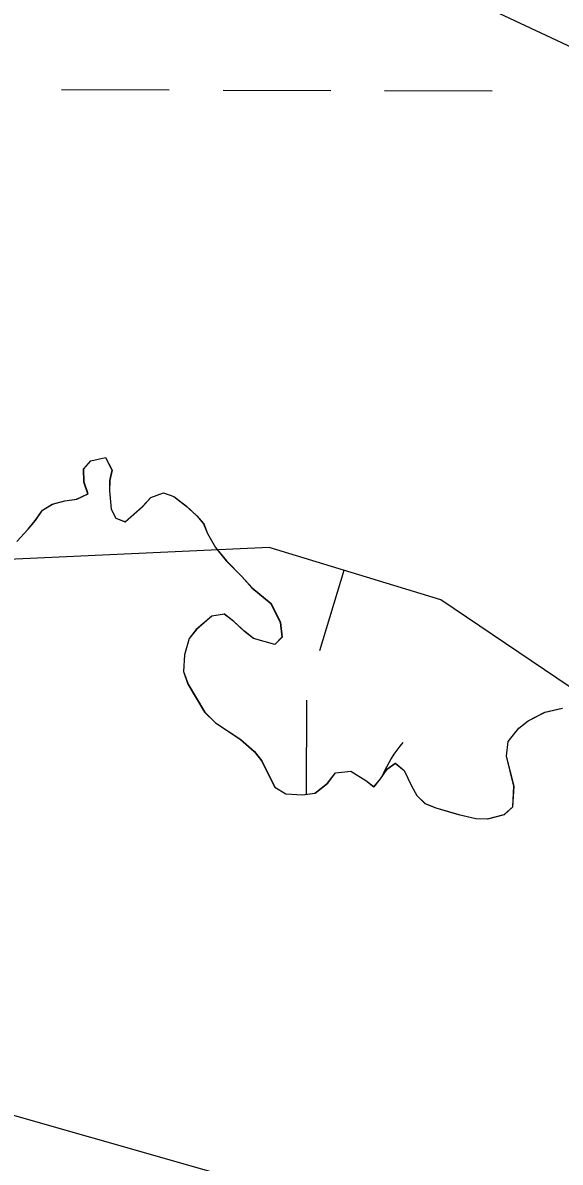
# Model space of a CAD drawing. Extents: x 3161514 to 3199414, y 831166 to 856601.
# Drawn here: x 3196447.1 to 3196606.8, y 845981.9 to 846320.5 of the extents above; entities that cross this region are included whole.
import ezdxf

# ---------------------------------------------------------------- set-up
doc = ezdxf.new("R2010")
doc.units = 0
for name, color, linetype in [('V-BORW-LINE', 7, 'Continuous'), ('V-SITE-VEGE', 7, 'Continuous'), ('V-TOPO-SHOR', 7, 'Continuous'), ('V-WETL-SWMP', 7, 'Continuous')]:
    doc.layers.add(name, color=color, linetype=linetype)

msp = doc.modelspace()

# ---------------------------------------------------------------- linework, layer by layer
at = {"layer": 'V-BORW-LINE'}
msp.add_line((3196542.54, 846157.76), (3196535.24, 846133.85), dxfattribs=at)
for points in [[(3196636.63, 846104.92), (3196571.29, 846148.98), (3196520.32, 846164.55), (3196408.25, 846159.39), (3196317.64, 846146.4), (3196263.59, 846160.6), (3196217.91, 846243.89), (3196189.6, 846297.87), (3196175.54, 846349.41), (3196232.28, 846375.29), (3196270.77, 846407.3), (3196340.75, 846410.63), (3196456.48, 846385.32), (3196627.46, 846305.12)], [(3196636.63, 846104.92), (3196571.29, 846148.98), (3196520.32, 846164.55), (3196408.25, 846159.39), (3196317.64, 846146.4), (3196263.59, 846160.6), (3196217.91, 846243.89), (3196189.6, 846297.87), (3196182.08, 846346.95), (3196232.28, 846375.29), (3196270.77, 846407.3), (3196340.75, 846410.63), (3196456.48, 846385.32), (3196627.46, 846305.12)], [(3196357.2, 846035.3), (3196400.8, 846022.53), (3196442.55, 845996.34), (3196492.58, 845982.09), (3196552.98, 845964.77), (3196684.19, 845889.82), (3196747.92, 845857.48), (3196794.41, 845839.89), (3196893.25, 845771.67), (3196982.92, 845743.77), (3197108.45, 845716.49), (3197123.35, 845717.03)]]:
    msp.add_lwpolyline(points, dxfattribs=at)
at = {"layer": 'V-SITE-VEGE'}
for p, q in [((3196465.17, 846187.95), (3196467.29, 846190.37)), ((3196467.29, 846190.37), (3196471.63, 846191.3)), ((3196471.63, 846191.3), (3196473.6, 846187.54)), ((3196465.28, 846184.04), (3196465.17, 846187.95)), ((3196473.6, 846187.54), (3196472.91, 846184.47)), ((3196466.43, 846180.51), (3196465.28, 846184.04)), ((3196472.91, 846184.47), (3196472.83, 846181.38)), ((3196463.1, 846178.94), (3196466.43, 846180.51)), ((3196472.83, 846181.38), (3196473.33, 846176.02)), ((3196482.61, 846176.62), (3196485.15, 846179.44)), ((3196485.15, 846179.44), (3196488.88, 846180.79)), ((3196488.88, 846180.79), (3196491.95, 846179.69)), ((3196491.95, 846179.69), (3196495.59, 846176.93)), ((3196452.93, 846175.69), (3196455.85, 846177.47)), ((3196455.85, 846177.47), (3196459.58, 846178.41)), ((3196459.58, 846178.41), (3196463.1, 846178.94)), ((3196473.33, 846176.02), (3196474.7, 846173.31)), ((3196477.56, 846172.21), (3196482.61, 846176.62)), ((3196495.59, 846176.93), (3196498.81, 846173.96)), ((3196448.67, 846170.02), (3196450.79, 846172.65)), ((3196450.79, 846172.65), (3196452.93, 846175.69)), ((3196474.7, 846173.31), (3196477.56, 846172.21)), ((3196498.81, 846173.96), (3196500.81, 846171.65)), ((3196445.29, 846166.39), (3196448.67, 846170.02)), ((3196500.81, 846171.65), (3196501.98, 846168.74)), ((3196501.98, 846168.74), (3196504.35, 846164.56)), ((3196504.35, 846164.56), (3196507.55, 846160.57)), ((3196507.55, 846160.57), (3196512.18, 846155.93)), ((3196512.18, 846155.93), (3196515.18, 846152.56)), ((3196515.18, 846152.56), (3196520.84, 846147.9)), ((3196520.84, 846147.9), (3196523.58, 846142.27)), ((3196503.24, 846144.2), (3196498.62, 846140.19)), ((3196506.96, 846144.73), (3196503.24, 846144.2)), ((3196509.8, 846142.6), (3196506.96, 846144.73)), ((3196513.02, 846139.64), (3196509.8, 846142.6)), ((3196523.58, 846142.27), (3196524.1, 846137.93)), ((3196498.62, 846140.19), (3196496.49, 846137.57)), ((3196515.64, 846137.52), (3196513.02, 846139.64)), ((3196496.49, 846137.57), (3196495.14, 846132.66)), ((3196521.98, 846135.72), (3196515.64, 846137.52)), ((3196524.1, 846137.93), (3196521.98, 846135.72)), ((3196495.14, 846132.66), (3196494.82, 846127.72)), ((3196494.82, 846127.72), (3196496.17, 846123.98)), ((3196496.17, 846123.98), (3196501.12, 846115.63)), ((3196501.12, 846115.63), (3196504.33, 846112.46)), ((3196597.23, 846113.11), (3196602.23, 846115.66)), ((3196602.23, 846115.66), (3196607.41, 846116.78)), ((3196504.33, 846112.46), (3196511.83, 846107.55)), ((3196594.5, 846110.91), (3196597.23, 846113.11)), ((3196591.31, 846106.87), (3196594.5, 846110.91)), ((3196511.83, 846107.55), (3196515.87, 846103.95)), ((3196590.8, 846102.56), (3196591.31, 846106.87)), ((3196515.87, 846103.95), (3196518.07, 846101.22)), ((3196593.05, 846093.64), (3196590.8, 846102.56)), ((3196518.07, 846101.22), (3196522, 846093.3)), ((3196553.36, 846095.84), (3196555.28, 846098.67)), ((3196555.28, 846098.67), (3196557.79, 846100.47)), ((3196557.79, 846100.47), (3196560.42, 846098.34)), ((3196560.42, 846098.34), (3196562.58, 846093.76)), ((3196537.68, 846094.57), (3196540.02, 846097.6)), ((3196540.02, 846097.6), (3196544.56, 846098.11)), ((3196544.56, 846098.11), (3196549.02, 846095.32)), ((3196549.02, 846095.32), (3196551.45, 846093.41)), ((3196551.45, 846093.41), (3196553.36, 846095.84)), ((3196522, 846093.3), (3196525.24, 846091.36)), ((3196525.24, 846091.36), (3196530.18, 846091.04)), ((3196530.18, 846091.04), (3196533.9, 846091.57)), ((3196533.9, 846091.57), (3196537.68, 846094.57)), ((3196562.58, 846093.76), (3196564.15, 846090.84)), ((3196592.7, 846087.48), (3196593.05, 846093.64)), ((3196564.15, 846090.84), (3196566.57, 846088.52)), ((3196566.57, 846088.52), (3196569.83, 846087.2)), ((3196569.83, 846087.2), (3196573.51, 846086.08)), ((3196573.51, 846086.08), (3196576.58, 846085.19)), ((3196576.58, 846085.19), (3196581.7, 846084.03)), ((3196585.2, 846083.95), (3196590.17, 846085.27)), ((3196590.17, 846085.27), (3196592.7, 846087.48)), ((3196581.7, 846084.03), (3196585.2, 846083.95))]:
    msp.add_line(p, q, dxfattribs=at)
at = {"layer": 'V-TOPO-SHOR'}
for points in [[(3196445.29, 846166.39), (3196448.67, 846170.02), (3196450.79, 846172.65), (3196452.93, 846175.69), (3196455.85, 846177.47), (3196459.58, 846178.41), (3196463.1, 846178.94), (3196466.43, 846180.51), (3196465.28, 846184.04), (3196465.17, 846187.95), (3196467.29, 846190.37), (3196471.63, 846191.3), (3196473.6, 846187.54), (3196472.91, 846184.47), (3196472.83, 846181.38), (3196473.32, 846176.02), (3196474.7, 846173.31), (3196477.56, 846172.21), (3196482.61, 846176.62), (3196485.15, 846179.44), (3196488.88, 846180.79), (3196491.95, 846179.69), (3196495.59, 846176.93), (3196498.81, 846173.96), (3196500.81, 846171.65), (3196501.98, 846168.74), (3196504.35, 846164.56), (3196507.55, 846160.57), (3196512.18, 846155.93), (3196515.18, 846152.56), (3196520.84, 846147.9), (3196523.58, 846142.27), (3196524.1, 846137.93), (3196521.98, 846135.72), (3196515.64, 846137.52)], [(3196515.64, 846137.52), (3196513.02, 846139.64), (3196509.79, 846142.6), (3196506.96, 846144.73), (3196503.24, 846144.2), (3196498.62, 846140.19), (3196496.49, 846137.57), (3196495.14, 846132.66), (3196494.82, 846127.72), (3196496.17, 846123.98), (3196501.12, 846115.63), (3196504.33, 846112.46), (3196511.83, 846107.55), (3196515.87, 846103.95), (3196518.07, 846101.22), (3196522, 846093.3), (3196525.24, 846091.36), (3196530.18, 846091.04), (3196533.9, 846091.57), (3196537.68, 846094.57), (3196540.02, 846097.6), (3196544.56, 846098.11), (3196549.02, 846095.32), (3196551.45, 846093.41), (3196553.36, 846095.84), (3196555.28, 846098.67), (3196557.79, 846100.47), (3196560.42, 846098.34), (3196562.58, 846093.76), (3196564.15, 846090.84), (3196566.57, 846088.52), (3196569.83, 846087.2), (3196573.51, 846086.08), (3196576.58, 846085.19), (3196581.7, 846084.03), (3196585.2, 846083.95), (3196590.17, 846085.27), (3196592.7, 846087.48), (3196593.05, 846093.64), (3196590.8, 846102.56), (3196591.31, 846106.87), (3196594.5, 846110.91), (3196597.23, 846113.11), (3196602.23, 846115.66), (3196607.41, 846116.78)]]:
    msp.add_lwpolyline(points, dxfattribs=at)
at = {"layer": 'V-WETL-SWMP'}
for p, q in [((3196458.62, 846300.68), (3196490.62, 846300.59)), ((3196506.62, 846300.54), (3196538.62, 846300.45)), ((3196554.62, 846300.41), (3196586.62, 846300.32)), ((3196465.22, 846187.95), (3196467.33, 846190.37)), ((3196467.33, 846190.37), (3196471.68, 846191.3)), ((3196471.68, 846191.3), (3196473.65, 846187.54)), ((3196465.33, 846184.04), (3196465.22, 846187.95)), ((3196473.65, 846187.54), (3196472.96, 846184.47)), ((3196466.48, 846180.51), (3196465.33, 846184.04)), ((3196472.96, 846184.47), (3196472.88, 846181.38)), ((3196463.15, 846178.94), (3196466.48, 846180.51)), ((3196472.88, 846181.38), (3196473.37, 846176.02)), ((3196482.66, 846176.62), (3196485.19, 846179.44)), ((3196485.19, 846179.44), (3196488.93, 846180.79)), ((3196488.93, 846180.79), (3196492, 846179.69)), ((3196492, 846179.69), (3196495.64, 846176.92)), ((3196452.98, 846175.69), (3196455.9, 846177.47)), ((3196455.9, 846177.47), (3196459.63, 846178.41)), ((3196459.63, 846178.41), (3196463.15, 846178.94)), ((3196473.37, 846176.02), (3196474.75, 846173.31)), ((3196477.61, 846172.21), (3196482.66, 846176.62)), ((3196495.64, 846176.92), (3196498.86, 846173.96)), ((3196448.72, 846170.02), (3196450.85, 846172.65)), ((3196450.85, 846172.65), (3196452.98, 846175.69)), ((3196474.75, 846173.31), (3196477.61, 846172.21)), ((3196498.86, 846173.96), (3196500.86, 846171.65)), ((3196445.34, 846166.4), (3196448.72, 846170.02)), ((3196500.86, 846171.65), (3196502.03, 846168.74)), ((3196502.03, 846168.74), (3196504.4, 846164.56)), ((3196504.4, 846164.56), (3196507.6, 846160.57)), ((3196507.6, 846160.57), (3196512.22, 846155.93)), ((3196512.22, 846155.93), (3196515.23, 846152.56)), ((3196515.23, 846152.56), (3196520.89, 846147.9)), ((3196520.89, 846147.9), (3196523.63, 846142.27)), ((3196503.29, 846144.2), (3196498.67, 846140.19)), ((3196507.01, 846144.73), (3196503.29, 846144.2)), ((3196509.84, 846142.6), (3196507.01, 846144.73)), ((3196513.07, 846139.64), (3196509.84, 846142.6)), ((3196523.63, 846142.27), (3196524.15, 846137.93)), ((3196498.67, 846140.19), (3196496.54, 846137.57)), ((3196515.69, 846137.52), (3196513.07, 846139.64)), ((3196496.54, 846137.57), (3196495.19, 846132.66)), ((3196522.03, 846135.72), (3196515.69, 846137.52)), ((3196524.15, 846137.93), (3196522.03, 846135.72)), ((3196495.19, 846132.66), (3196494.86, 846127.72)), ((3196494.86, 846127.72), (3196496.22, 846123.98)), ((3196496.22, 846123.98), (3196501.16, 846115.63)), ((3196531.45, 846091.21), (3196531.53, 846119.23)), ((3196501.16, 846115.63), (3196504.38, 846112.46)), ((3196597.27, 846113.11), (3196602.28, 846115.67)), ((3196602.28, 846115.67), (3196607.45, 846116.78)), ((3196504.38, 846112.46), (3196511.88, 846107.54)), ((3196594.54, 846110.91), (3196597.27, 846113.11)), ((3196591.36, 846106.87), (3196594.54, 846110.91)), ((3196511.88, 846107.54), (3196515.92, 846103.95)), ((3196590.84, 846102.56), (3196591.36, 846106.87)), ((3196515.92, 846103.95), (3196518.12, 846101.22)), ((3196593.1, 846093.65), (3196590.84, 846102.56)), ((3196518.12, 846101.22), (3196522.04, 846093.3)), ((3196553.41, 846095.84), (3196555.33, 846098.67)), ((3196555.33, 846098.67), (3196557.84, 846100.47)), ((3196557.84, 846100.47), (3196560.47, 846098.34)), ((3196560.47, 846098.34), (3196562.62, 846093.76)), ((3196537.72, 846094.57), (3196540.06, 846097.6)), ((3196540.06, 846097.6), (3196544.61, 846098.11)), ((3196544.61, 846098.11), (3196549.07, 846095.32)), ((3196549.07, 846095.32), (3196551.49, 846093.41)), ((3196551.49, 846093.41), (3196553.41, 846095.84)), ((3196522.04, 846093.3), (3196525.29, 846091.36)), ((3196525.29, 846091.36), (3196530.23, 846091.04)), ((3196530.23, 846091.04), (3196533.95, 846091.57)), ((3196533.95, 846091.57), (3196537.72, 846094.57)), ((3196562.62, 846093.76), (3196564.2, 846090.84)), ((3196592.74, 846087.48), (3196593.1, 846093.65)), ((3196564.2, 846090.84), (3196566.62, 846088.52)), ((3196566.62, 846088.52), (3196569.88, 846087.2)), ((3196569.88, 846087.2), (3196573.56, 846086.08)), ((3196573.56, 846086.08), (3196576.63, 846085.19)), ((3196576.63, 846085.19), (3196581.75, 846084.03)), ((3196585.25, 846083.95), (3196590.22, 846085.27)), ((3196590.22, 846085.27), (3196592.74, 846087.48)), ((3196581.75, 846084.03), (3196585.25, 846083.95))]:
    msp.add_line(p, q, dxfattribs=at)
msp.add_arc((3196586.67, 846083.55), 35.25, 139.0699, 158.2445, dxfattribs=at)

doc.saveas('drawing.dxf')
